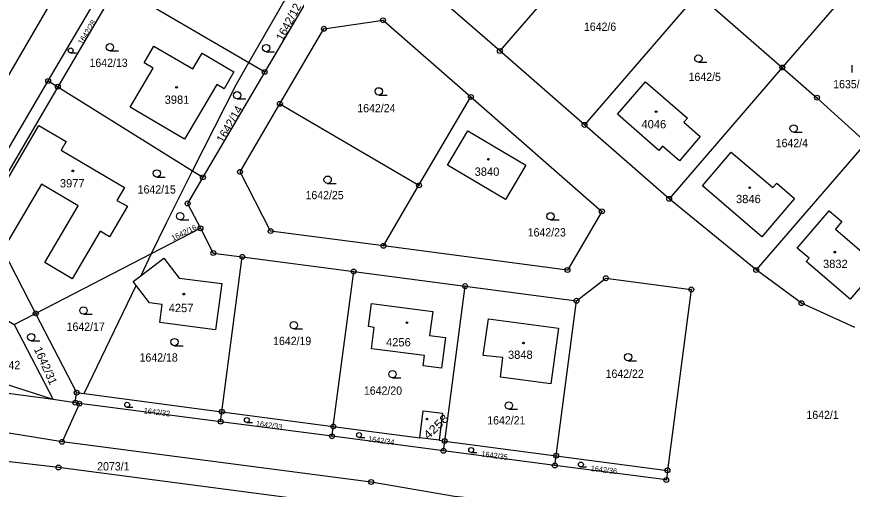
# Model space of a CAD drawing. Extents: x -679733 to -673243, y -1075091 to -1066557.
# Drawn here: x -677371.3 to -677200.2, y -1071928.5 to -1071831.8 of the extents above; entities that cross this region are included whole.
import ezdxf
from ezdxf.enums import TextEntityAlignment as Align

# ---------------------------------------------------------------- set-up
doc = ezdxf.new("R2010")
doc.units = 0
doc.header["$LTSCALE"] = 0.68
for name, color, linetype, lineweight in [('1', 7, 'Continuous', 25), ('3', 7, 'Continuous', 25), ('5', 7, 'Continuous', 25), ('8', 7, 'Continuous', 25)]:
    doc.layers.add(name, color=color, linetype=linetype, lineweight=lineweight)
doc.layers.add('2', color=7, linetype='Continuous')

msp = doc.modelspace()

# ---------------------------------------------------------------- linework, layer by layer
at = {"layer": '1'}
for p, q in [((-677249.67, -1071812.47), (-677272.34, -1071838.78)), ((-677193, -1071817.18), (-677214.53, -1071842.17)), ((-677231.88, -1071827.06), (-677255.02, -1071853.92)), ((-677231.88, -1071827.06), (-677214.53, -1071842.17)), ((-677323.75, -1071841.17), (-677320.49, -1071843.08)), ((-677214.53, -1071842.17), (-677237.69, -1071869.06)), ((-677364.82, -1071844.92), (-677362.83, -1071846.09)), ((-677197.38, -1071857.49), (-677219.88, -1071883.62)), ((-677335.24, -1071863.34), (-677333.14, -1071864.65)), ((-677296.18, -1071878.69), (-677288.91, -1071866.29)), ((-677343.63, -1071880.25), (-677333.63, -1071875.09)), ((-677345.81, -1071884.78), (-677343.63, -1071880.25)), ((-677345.81, -1071884.78), (-677341.12, -1071881.2)), ((-677329.25, -1071912.65), (-677325.07, -1071880.94)), ((-677306.44, -1071915.66), (-677302.27, -1071883.94)), ((-677357.47, -1071908.95), (-677346.8, -1071886.82)), ((-677344.08, -1071890.35), (-677346.8, -1071886.82)), ((-677283.64, -1071918.66), (-677279.47, -1071886.93)), ((-677260.84, -1071921.66), (-677256.66, -1071889.93)), ((-677367.38, -1071892.52), (-677358.99, -1071908.75)), ((-677371.79, -1071894.77), (-677363.82, -1071910.18)), ((-677359.26, -1071910.8), (-677358.99, -1071908.75)), ((-677358.99, -1071908.75), (-677357.47, -1071908.95)), ((-677357.47, -1071908.95), (-677329.25, -1071912.65)), ((-677329.51, -1071914.7), (-677329.25, -1071912.65)), ((-677329.25, -1071912.65), (-677306.44, -1071915.66)), ((-677306.71, -1071917.68), (-677306.44, -1071915.66)), ((-677284.76, -1071918.51), (-677288.73, -1071917.99)), ((-677283.9, -1071920.66), (-677283.64, -1071918.66)), ((-677283.64, -1071918.66), (-677260.84, -1071921.66)), ((-677261.11, -1071923.66), (-677260.84, -1071921.66)), ((-677260.84, -1071921.66), (-677238.03, -1071924.66))]:
    msp.add_line(p, q, dxfattribs=at)
for points in [[(-677319.11, -1071756.26), (-677333.59, -1071777.09), (-677353.45, -1071810.1), (-677384.02, -1071862.66), (-677396.73, -1071887.8), (-677406.87, -1071911.8), (-677407.41, -1071916.34)], [(-677335.81, -1071799.98), (-677350.7, -1071825.38), (-677323.75, -1071841.17), (-677311.65, -1071820.09), (-677311.69, -1071819.02)], [(-677199.67, -1071895.38), (-677210.59, -1071890.43), (-677219.88, -1071883.62), (-677237.69, -1071869.06), (-677255.02, -1071853.92), (-677272.34, -1071838.78), (-677289.66, -1071823.66), (-677305.42, -1071809.89)], [(-677363.82, -1071910.18), (-677397.15, -1071905.71), (-677394.81, -1071900.22), (-677388.37, -1071885.06), (-677364.82, -1071844.92), (-677352.7, -1071824.22)], [(-677350.7, -1071825.38), (-677362.83, -1071846.09), (-677335.24, -1071863.34)], [(-677311.4, -1071827.55), (-677320.49, -1071843.08), (-677333.14, -1071864.65)], [(-677317.38, -1071849.61), (-677308.36, -1071834.23), (-677296.27, -1071832.49), (-677278.29, -1071848.19)], [(-677335.24, -1071863.34), (-677326.27, -1071845.56), (-677323.75, -1071841.17)], [(-677214.53, -1071842.17), (-677207.43, -1071848.35), (-677197.38, -1071857.49)], [(-677362.83, -1071846.09), (-677378, -1071871.97), (-677377.64, -1071872.67)], [(-677317.38, -1071849.61), (-677288.91, -1071866.29), (-677278.29, -1071848.19)], [(-677278.29, -1071848.19), (-677251.46, -1071871.62), (-677258.51, -1071883.64), (-677296.18, -1071878.69)], [(-677296.18, -1071878.69), (-677319.27, -1071875.66), (-677325.54, -1071863.54), (-677317.38, -1071849.61)], [(-677377.64, -1071872.67), (-677366.73, -1071854.04), (-677361.12, -1071857.35), (-677362.14, -1071859.08), (-677349.2, -1071866.71), (-677350.73, -1071869.37), (-677348.57, -1071870.58), (-677352.24, -1071876.83), (-677354.18, -1071875.7), (-677359.9, -1071885.41), (-677365.52, -1071882.11), (-677358.68, -1071870.47), (-677366.2, -1071866.05), (-677374.1, -1071879.52)], [(-677343.63, -1071880.25), (-677340.61, -1071873.99), (-677335.24, -1071863.34)], [(-677333.14, -1071864.65), (-677336.27, -1071870), (-677333.63, -1071875.09)], [(-677333.63, -1071875.09), (-677331.02, -1071880.16), (-677325.07, -1071880.94), (-677302.27, -1071883.94), (-677279.47, -1071886.93), (-677256.66, -1071889.93)], [(-677374.1, -1071879.52), (-677367.38, -1071892.52), (-677343.63, -1071880.25)], [(-677341.12, -1071881.2), (-677337.97, -1071885.27), (-677329.27, -1071886.42), (-677330.55, -1071895.87), (-677341.97, -1071894.36), (-677341.49, -1071890.69), (-677344.08, -1071890.35)], [(-677388.37, -1071885.06), (-677386.06, -1071886.41), (-677371.79, -1071894.77), (-677367.38, -1071892.52)], [(-677346.8, -1071886.82), (-677347.43, -1071886.01), (-677345.81, -1071884.78)], [(-677256.66, -1071889.93), (-677250.64, -1071885.32), (-677233.16, -1071887.61), (-677238.03, -1071924.66)], [(-677363.82, -1071910.18), (-677387.02, -1071902.69), (-677393.95, -1071900.49), (-677394.81, -1071900.22)], [(-677358.43, -1071911), (-677359.26, -1071910.8), (-677363.82, -1071910.18)], [(-677238.03, -1071924.66), (-677238.26, -1071926.63), (-677261.11, -1071923.66), (-677283.9, -1071920.66), (-677306.71, -1071917.68), (-677329.51, -1071914.7), (-677358.43, -1071911), (-677361.97, -1071918.81)], [(-677306.44, -1071915.66), (-677288.73, -1071917.99), (-677288.05, -1071912.47), (-677284.06, -1071912.96)], [(-677284.06, -1071912.96), (-677284.76, -1071918.51), (-677283.64, -1071918.66)], [(-677361.97, -1071918.81), (-677378.39, -1071916.13), (-677407.41, -1071916.34), (-677429.99, -1071917.37)], [(-677124.61, -1071929.42), (-677129.15, -1071934.09), (-677142.65, -1071935.21), (-677149.77, -1071935.51), (-677182.8, -1071933.85), (-677195.63, -1071932.39), (-677219.15, -1071931.59), (-677230.48, -1071931.85), (-677242.62, -1071934.17), (-677249.52, -1071933.31), (-677281.62, -1071930.03), (-677298.71, -1071927.05), (-677361.97, -1071918.81)], [(-677255.81, -1071940.75), (-677266.99, -1071935.96), (-677282.24, -1071934.65), (-677362.7, -1071924.08), (-677378.67, -1071922.2), (-677406.61, -1071922.32), (-677449.1, -1071927.44), (-677452.43, -1071926.76)]]:
    msp.add_lwpolyline(points, dxfattribs=at)
for points in [[(-677343.34, -1071842.32), (-677345.19, -1071841.22), (-677343.16, -1071837.77), (-677335.2, -1071842.46), (-677333.3, -1071839.24), (-677326.8, -1071843.07), (-677328.81, -1071846.51), (-677330.32, -1071845.62), (-677336.94, -1071856.83), (-677348.05, -1071850.28)], [(-677239.03, -1071858.3), (-677239.79, -1071859.16), (-677248.3, -1071851.75), (-677242.51, -1071845.11), (-677233.96, -1071852.51), (-677234.71, -1071853.38), (-677231.32, -1071856.32), (-677235.6, -1071861.26)], [(-677278.9, -1071855.13), (-677267.02, -1071862.18), (-677271.18, -1071869.17), (-677283.05, -1071862.13)], [(-677212.04, -1071869.01), (-677218.69, -1071876.87), (-677230.89, -1071866.39), (-677225, -1071859.52), (-677216.49, -1071866.73), (-677215.63, -1071865.84)], [(-677202.37, -1071873.72), (-677203.66, -1071875.27), (-677194.85, -1071882.84), (-677200.63, -1071889.6), (-677209.63, -1071881.88), (-677209.06, -1071881.22), (-677211.47, -1071879.14), (-677204.92, -1071871.53)], [(-677287.79, -1071901.17), (-677298.64, -1071899.75), (-677298.08, -1071895.38), (-677299.26, -1071895.23), (-677298.65, -1071890.48), (-677286.09, -1071892.11), (-677286.73, -1071897.05), (-677283.48, -1071897.48), (-677284.3, -1071903.73), (-677288.06, -1071903.24)], [(-677261.92, -1071906.95), (-677272.25, -1071905.6), (-677271.77, -1071901.57), (-677275.76, -1071901.11), (-677274.7, -1071893.6), (-677260.36, -1071895.53)]]:
    msp.add_lwpolyline(points, close=True, dxfattribs=at)
at = {"layer": '3'}
for p, q in [((-677352.173, -1071838.76), (-677350.423, -1071838.76)), ((-677360.205, -1071839.17), (-677359.033, -1071839.17)), ((-677320.203, -1071838.93), (-677318.453, -1071838.93)), ((-677231.713, -1071841.09), (-677229.963, -1071841.09)), ((-677200.241, -1071843.18), (-677200.241, -1071841.68)), ((-677326.113, -1071848.6), (-677324.363, -1071848.6)), ((-677297.143, -1071847.8), (-677295.393, -1071847.8)), ((-677212.213, -1071855.38), (-677210.463, -1071855.38)), ((-677342.583, -1071864.6), (-677340.833, -1071864.6)), ((-677307.603, -1071865.89), (-677305.853, -1071865.89)), ((-677337.793, -1071873.36), (-677336.043, -1071873.36)), ((-677261.983, -1071873.38), (-677260.233, -1071873.38)), ((-677357.573, -1071892.68), (-677355.823, -1071892.68)), ((-677314.523, -1071895.68), (-677312.773, -1071895.68)), ((-677368.273, -1071898.12), (-677366.523, -1071898.12)), ((-677338.943, -1071899.14), (-677337.193, -1071899.14)), ((-677246.103, -1071902.21), (-677244.353, -1071902.21)), ((-677294.343, -1071905.71), (-677292.593, -1071905.71)), ((-677348.625, -1071911.73), (-677347.453, -1071911.73)), ((-677270.503, -1071912.12), (-677268.753, -1071912.12)), ((-677324.135, -1071914.86), (-677322.963, -1071914.86)), ((-677301.175, -1071917.93), (-677300.003, -1071917.93)), ((-677278.215, -1071920.99), (-677277.043, -1071920.99)), ((-677255.765, -1071923.97), (-677254.593, -1071923.97))]:
    msp.add_line(p, q, dxfattribs=at)
for centre, radius in [((-677360.2052, -1071838.6674), 0.5025), ((-677352.1729, -1071838.0098), 0.75), ((-677320.2029, -1071838.1798), 0.75), ((-677231.7129, -1071840.3398), 0.75), ((-677326.1129, -1071847.8498), 0.75), ((-677297.1429, -1071847.0498), 0.75), ((-677212.2129, -1071854.6298), 0.75), ((-677342.5829, -1071863.8498), 0.75), ((-677307.6029, -1071865.1398), 0.75), ((-677337.7929, -1071872.6098), 0.75), ((-677261.9829, -1071872.6298), 0.75), ((-677357.5729, -1071891.9298), 0.75), ((-677314.5229, -1071894.9298), 0.75), ((-677368.2729, -1071897.3698), 0.75), ((-677338.9429, -1071898.3898), 0.75), ((-677246.1029, -1071901.4598), 0.75), ((-677294.3429, -1071904.9598), 0.75), ((-677348.6252, -1071911.2274), 0.5025), ((-677270.5029, -1071911.3698), 0.75), ((-677324.1352, -1071914.3574), 0.5025), ((-677301.1752, -1071917.4274), 0.5025), ((-677278.2152, -1071920.4874), 0.5025), ((-677255.7652, -1071923.4674), 0.5025)]:
    msp.add_circle(centre, radius, dxfattribs=at)
at = {"layer": '5'}
for centre in [(-677338.5368, -1071846.2292), (-677240.3668, -1071851.1992), (-677274.7068, -1071860.9492), (-677359.7868, -1071863.3392), (-677221.2068, -1071866.7792), (-677203.7868, -1071879.9592), (-677337.0468, -1071888.5592), (-677291.3568, -1071894.4192), (-677267.5168, -1071898.5892), (-677287.2568, -1071914.1492)]:
    msp.add_circle(centre, 0.175, dxfattribs=at)
at = {"layer": '8'}
for centre, radius in [((-677296.27, -1071832.4899), 0.5), ((-677308.36, -1071834.2299), 0.5), ((-677296.27, -1071832.4899), 0.0303), ((-677308.36, -1071834.2299), 0.0303), ((-677272.34, -1071838.7799), 0.5), ((-677272.34, -1071838.7799), 0.0303), ((-677214.53, -1071842.1699), 0.5), ((-677214.53, -1071842.1699), 0.0303), ((-677320.49, -1071843.0799), 0.5), ((-677320.49, -1071843.0799), 0.0303), ((-677364.82, -1071844.9199), 0.5), ((-677364.82, -1071844.9199), 0.0303), ((-677362.83, -1071846.0899), 0.5), ((-677362.83, -1071846.0899), 0.0303), ((-677317.38, -1071849.6099), 0.5), ((-677278.29, -1071848.1899), 0.5), ((-677278.29, -1071848.1899), 0.0303), ((-677207.43, -1071848.3499), 0.5), ((-677207.43, -1071848.3499), 0.0303), ((-677317.38, -1071849.6099), 0.0303), ((-677255.02, -1071853.9199), 0.5), ((-677255.02, -1071853.9199), 0.0303), ((-677333.14, -1071864.6499), 0.5), ((-677325.54, -1071863.5399), 0.5), ((-677325.54, -1071863.5399), 0.0303), ((-677333.14, -1071864.6499), 0.0303), ((-677288.91, -1071866.2899), 0.5), ((-677288.91, -1071866.2899), 0.0303), ((-677336.27, -1071869.9999), 0.5), ((-677237.69, -1071869.0599), 0.5), ((-677237.69, -1071869.0599), 0.0303), ((-677336.27, -1071869.9999), 0.0303), ((-677251.46, -1071871.6199), 0.5), ((-677251.46, -1071871.6199), 0.0303), ((-677333.63, -1071875.0899), 0.5), ((-677333.63, -1071875.0899), 0.0303), ((-677319.27, -1071875.6599), 0.5), ((-677319.27, -1071875.6599), 0.0303), ((-677296.18, -1071878.6899), 0.5), ((-677331.02, -1071880.1599), 0.5), ((-677296.18, -1071878.6899), 0.0303), ((-677331.02, -1071880.1599), 0.0303), ((-677325.07, -1071880.9399), 0.5), ((-677325.07, -1071880.9399), 0.0303), ((-677258.51, -1071883.6399), 0.5), ((-677219.88, -1071883.6199), 0.5), ((-677302.27, -1071883.9399), 0.5), ((-677302.27, -1071883.9399), 0.0303), ((-677258.51, -1071883.6399), 0.0303), ((-677250.64, -1071885.3199), 0.5), ((-677219.88, -1071883.6199), 0.0303), ((-677279.47, -1071886.9299), 0.5), ((-677250.64, -1071885.3199), 0.0303), ((-677279.47, -1071886.9299), 0.0303), ((-677233.16, -1071887.6099), 0.5), ((-677233.16, -1071887.6099), 0.0303), ((-677256.66, -1071889.9299), 0.5), ((-677256.66, -1071889.9299), 0.0303), ((-677210.59, -1071890.4299), 0.5), ((-677210.59, -1071890.4299), 0.0303), ((-677367.38, -1071892.5199), 0.5), ((-677367.38, -1071892.5199), 0.0303), ((-677358.99, -1071908.7499), 0.5), ((-677358.99, -1071908.7499), 0.0303), ((-677359.26, -1071910.7999), 0.5), ((-677359.26, -1071910.7999), 0.0303), ((-677358.43, -1071910.9999), 0.5), ((-677358.43, -1071910.9999), 0.0303), ((-677329.25, -1071912.6499), 0.5), ((-677329.25, -1071912.6499), 0.0303), ((-677329.51, -1071914.6999), 0.5), ((-677329.51, -1071914.6999), 0.0303), ((-677306.44, -1071915.6599), 0.5), ((-677306.44, -1071915.6599), 0.0303), ((-677306.71, -1071917.6799), 0.5), ((-677361.97, -1071918.8099), 0.5), ((-677361.97, -1071918.8099), 0.0303), ((-677306.71, -1071917.6799), 0.0303), ((-677283.64, -1071918.6599), 0.5), ((-677283.64, -1071918.6599), 0.0303), ((-677283.9, -1071920.6599), 0.5), ((-677283.9, -1071920.6599), 0.0303), ((-677260.84, -1071921.6599), 0.5), ((-677260.84, -1071921.6599), 0.0303), ((-677362.7, -1071924.0799), 0.5), ((-677362.7, -1071924.0799), 0.0303), ((-677261.11, -1071923.6599), 0.5), ((-677261.11, -1071923.6599), 0.0303), ((-677238.03, -1071924.6599), 0.5), ((-677238.26, -1071926.6299), 0.5), ((-677238.03, -1071924.6599), 0.0303), ((-677298.71, -1071927.0499), 0.5), ((-677298.71, -1071927.0499), 0.0303), ((-677238.26, -1071926.6299), 0.0303)]:
    msp.add_circle(centre, radius, dxfattribs=at)

# ---------------------------------------------------------------- texts
at = {"layer": '2'}
for s, height, rotation, p in [('1642/12', 1.7, 62, (-677316.799, -1071836.869)), ('1642/28', 1.14, 58, (-677357.836, -1071837.572)), ('1642/14', 1.7, 60, (-677329.003, -1071857.755)), ('1642/16', 1.14, 26, (-677339.24, -1071877.702)), ('1642/31', 1.7, 294, (-677367.776, -1071899.825))]:
    msp.add_text(s, height=height, rotation=rotation, dxfattribs=at).set_placement(p)
at = {"layer": '2', "width": 0.95}
for s, p in [('1642/6', (-677255.14, -1071834.66)), ('1642/13', (-677356.35, -1071842.05)), ('1642/5', (-677233.71, -1071844.93)), ('1635/31', (-677204.11, -1071846.42)), ('1642/24', (-677301.53, -1071851.34)), ('1642/4', (-677215.88, -1071858.479)), ('1642/15', (-677346.49, -1071867.979)), ('1642/25', (-677312.13, -1071869.14)), ('1642/23', (-677266.65, -1071876.769)), ('1642/17', (-677361.03, -1071896.09)), ('1642/19', (-677318.77, -1071899.009)), ('1642/18', (-677346.1, -1071902.4)), ('1642/22', (-677250.7, -1071905.72)), ('1642/20', (-677300.18, -1071909.18)), ('1642/1', (-677209.59, -1071914.15)), ('1642/21', (-677274.93, -1071915.269)), ('2073/1', (-677354.78, -1071924.68))]:
    msp.add_text(s, height=1.7, dxfattribs=at).set_placement(p)
at = {"layer": '2'}
for s, p in [('3981', (-677340.97, -1071849.6)), ('3840', (-677277.52, -1071864.34)), ('3977', (-677362.42, -1071866.72)), ('3846', (-677224, -1071869.94)), ('3832', (-677206.2, -1071883.229)), ('4257', (-677340.14, -1071892.259)), ('4256', (-677295.65, -1071899.269)), ('3848', (-677270.69, -1071901.83))]:
    msp.add_text(s, height=1.7, dxfattribs=at).set_placement(p)
msp.add_text('4046', height=1.7, dxfattribs=at).set_placement((-677240.83, -1071854.62), align=Align.CENTER)
at = {"layer": '2', "width": 0.95}
msp.add_text('1642/42', height=1.7, dxfattribs=at).set_placement((-677374.44, -1071903.95), align=Align.CENTER)
at = {"layer": '2'}
for s, height, rotation, width, p in [('1642/32', 1.14, 353, 0.95, (-677345.299, -1071912.975)), ('4258', 1.7, 44, 1.2, (-677287.009, -1071918.431)), ('1642/33', 1.14, 352, 0.95, (-677322.349, -1071915.594)), ('1642/34', 1.14, 352, 0.95, (-677299.389, -1071918.744)), ('1642/35', 1.14, 352, 0.95, (-677276.179, -1071921.804)), ('1642/36', 1.14, 353, 0.95, (-677253.799, -1071924.785))]:
    msp.add_text(s, height=height, rotation=rotation, dxfattribs=dict(at, width=width)).set_placement(p)

doc.saveas('drawing.dxf')
